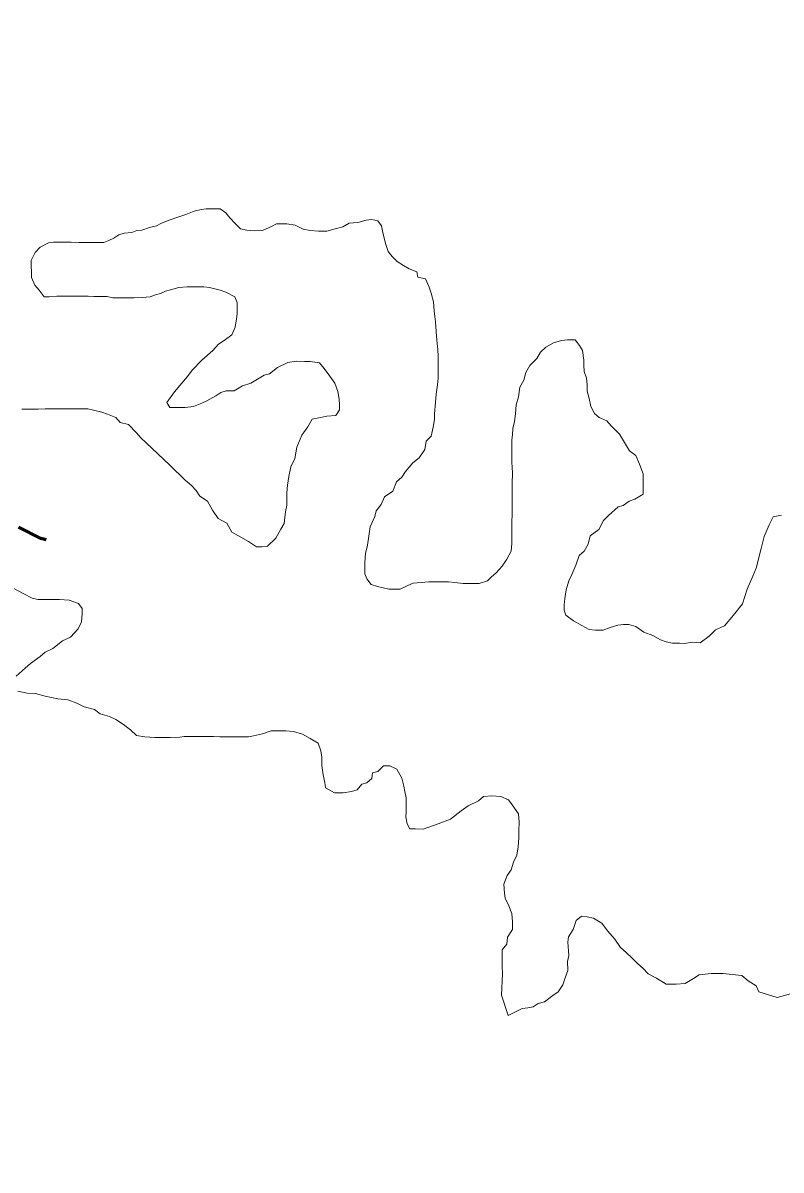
# Model space of a CAD drawing. Extents: x -1643653 to 4543381, y 1624270 to 13878484.
# Drawn here: x 614474 to 617458, y 8943403 to 8947917 of the extents above; entities that cross this region are included whole.
import ezdxf

# ---------------------------------------------------------------- set-up
doc = ezdxf.new("R2010")
doc.units = 0
doc.header["$LTSCALE"] = 160
doc.linetypes.add('LONG_DASH_SHORT_DASH', pattern=[9.9, 6, -1.2, 1.5, -1.2])
for name, color, linetype, lineweight in [('25', 7, 'Continuous', 13), ('60', 7, 'Continuous', 13), ('7', 7, 'LONG_DASH_SHORT_DASH', 60)]:
    doc.layers.add(name, color=color, linetype=linetype, lineweight=lineweight)

msp = doc.modelspace()

# ---------------------------------------------------------------- linework, layer by layer
at = {"layer": '25'}
for points in [[(615387.1, 8947099.2), (615354.6, 8947101.9), (615329.6, 8947107.1), (615309.7, 8947127.2), (615287.4, 8947149.9), (615272.6, 8947170), (615250.2, 8947185.2), (615217.6, 8947185.4), (615195.1, 8947185.6), (615175.1, 8947183.2), (615147.5, 8947175.9), (615114.9, 8947163.6), (615079.8, 8947151.3), (615049.7, 8947141.5), (615019.6, 8947129.2), (614999.6, 8947119.3), (614972, 8947111.9), (614941.9, 8947102.1), (614921.9, 8947099.8), (614901.8, 8947092.4), (614871.8, 8947090.1), (614851.7, 8947082.7), (614831.6, 8947070.3), (614811.5, 8947060.4), (614791.5, 8947053.1), (614771.4, 8947053.2), (614751.4, 8947053.3), (614726.4, 8947053.5), (614693.9, 8947053.7), (614663.9, 8947053.9), (614643.9, 8947054), (614613.9, 8947054.2), (614593.9, 8947054.4), (614573.8, 8947052), (614541.1, 8947034.6), (614522, 8947013.4), (614505.8, 8946982.9)], [(616400.3, 8946146.1), (616399.9, 8946103.6), (616399.7, 8946071), (616399.4, 8946033.5), (616399.2, 8946000.9), (616398.7, 8945935.9), (616398.4, 8945898.3), (616398.2, 8945868.3), (616395.4, 8945838.2), (616378.7, 8945806.4), (616360.5, 8945779.2), (616336.9, 8945753.8), (616317, 8945735.7), (616302.4, 8945721.1), (616269.4, 8945711.4), (616236.9, 8945711.6), (616206.9, 8945711.8), (616174.4, 8945714.5), (616149.4, 8945717.2), (616119.4, 8945717.4), (616091.9, 8945717.6), (616071.9, 8945717.7), (616041.8, 8945715.4), (616009.3, 8945713.1), (615989.2, 8945703.2), (615959.1, 8945688.4), (615934.1, 8945688.6), (615914.1, 8945688.7), (615891.6, 8945693.9), (615869.1, 8945699), (615844.2, 8945706.7), (615826.8, 8945729.3), (615819.5, 8945749.4), (615819.7, 8945771.9), (615819.8, 8945794.5), (615822.6, 8945829.5), (615830.3, 8945862), (615835.6, 8945897), (615840.9, 8945934.5), (615858.7, 8945974.5), (615863.9, 8945997), (615884.1, 8946021.9), (615896.8, 8946051.8), (615929.5, 8946074.2), (615944.8, 8946111.6), (615964.9, 8946129), (615980.1, 8946151.4), (616007.9, 8946186.3), (616033.1, 8946206.2), (616055.8, 8946238.6), (616061.1, 8946271.1), (616081.2, 8946290.9), (616089, 8946325.9), (616094.2, 8946356), (616094.4, 8946378.5), (616097.2, 8946423.5), (616100, 8946456.1), (616105.3, 8946493.6), (616108, 8946518.6), (616108.2, 8946556.2), (616108.4, 8946581.2), (616108.6, 8946603.7), (616106.3, 8946633.8), (616104, 8946653.8), (616101.7, 8946686.4), (616099.5, 8946721.4), (616097.2, 8946741.5), (616094.8, 8946761.5), (616092.5, 8946784.1), (616090.2, 8946819.1), (616080.5, 8946854.2), (616073.2, 8946876.8), (616058.4, 8946909.5), (616028.5, 8946917.2), (616023.6, 8946937.2), (615993.7, 8946950), (615971.3, 8946962.6), (615946.4, 8946977.8), (615926.5, 8946998), (615911.7, 8947018.1), (615901.9, 8947045.7), (615892.2, 8947085.8), (615884.9, 8947118.4), (615870.1, 8947138.5), (615847.6, 8947143.7), (615825.1, 8947141.3), (615792.5, 8947131.6), (615757.5, 8947129.3), (615732.3, 8947114.4), (615702.3, 8947107.1), (615669.7, 8947097.3), (615637.2, 8947097.5), (615604.7, 8947100.2), (615577.2, 8947105.4), (615544.8, 8947120.7), (615512.3, 8947125.9), (615492.3, 8947126), (615472.3, 8947126.2), (615452.2, 8947116.3), (615419.6, 8947101.5), (615387.1, 8947099.2)], [(614505.8, 8946982.9), (614507.8, 8946915.3), (614520, 8946885.2), (614537.4, 8946865.1), (614557.2, 8946839.9), (614577.2, 8946839.8), (614607.2, 8946842.1), (614627.2, 8946841.9), (614662.3, 8946841.7), (614702.3, 8946841.4), (614729.8, 8946841.3), (614752.3, 8946841.1), (614774.8, 8946841), (614804.8, 8946840.8), (614827.3, 8946835.6), (614847.3, 8946835.5), (614882.3, 8946835.2), (614909.8, 8946835.1), (614942.4, 8946837.3), (614974.9, 8946839.6), (614995, 8946847), (615015, 8946851.9), (615035.1, 8946861.8), (615055.1, 8946866.6), (615087.7, 8946876.4), (615120.2, 8946878.7), (615142.8, 8946878.6), (615185.3, 8946878.3), (615207.8, 8946875.7), (615250.2, 8946865.3), (615272.7, 8946857.7), (615307.5, 8946839.9), (615317.4, 8946817.3), (615317.2, 8946797.3), (615317, 8946772.3), (615314.4, 8946752.3), (615309.1, 8946719.8), (615296.4, 8946689.8), (615266.2, 8946667.5), (615243.6, 8946652.6), (615220.6, 8946628.4), (615178, 8946589.7), (615139.3, 8946550.8), (615120.9, 8946525.9), (615090.6, 8946491), (615070.4, 8946466.1), (615040.1, 8946423.8), (615052.4, 8946403.7), (615072.5, 8946403.5), (615092.5, 8946403.4), (615112.5, 8946403.3), (615145, 8946408.1), (615177.6, 8946420.3), (615197.7, 8946430.2), (615232.9, 8946450), (615253, 8946462.4), (615273, 8946469.8), (615305.6, 8946469.6), (615338.2, 8946489.4), (615370.8, 8946499.2), (615403.5, 8946519), (615423.6, 8946531.4), (615443.6, 8946536.3), (615476.3, 8946561.1), (615516.5, 8946580.8), (615549, 8946585.6), (615581.6, 8946585.4), (615604.1, 8946585.3), (615641.5, 8946580), (615658.9, 8946557.4), (615681.2, 8946527.2), (615701, 8946499.5), (615713.2, 8946466.9), (615718, 8946436.8), (615720.3, 8946414.3), (615720.2, 8946394.2), (615705, 8946371.8), (615670, 8946369.5), (615644.9, 8946364.7), (615612.3, 8946357.4), (615594.6, 8946327.5), (615571.8, 8946295.1), (615551.5, 8946247.6), (615543.6, 8946202.6), (615528.4, 8946170.2), (615520.6, 8946132.7), (615515.3, 8946097.7), (615512.6, 8946067.6), (615512.2, 8946020.1), (615507, 8945992.6), (615501.7, 8945947.5), (615489, 8945925.1), (615468.7, 8945890.2), (615436, 8945857.8), (615413.4, 8945855.5), (615393.4, 8945855.6), (615361.1, 8945875.9), (615331.2, 8945893.6), (615296.3, 8945913.8), (615276.6, 8945949), (615241.7, 8945966.8)], [(617459.3, 8945979.9), (617427.3, 8945973.5), (617411.3, 8945941.5), (617392.1, 8945896.7), (617392.1, 8945896.7), (617379.3, 8945848.8), (617379.3, 8945848.8), (617379.3, 8945848.8), (617360.1, 8945772), (617360.1, 8945772), (617347.3, 8945740.1), (617325, 8945688.9), (617305.8, 8945631.4), (617270.6, 8945586.6), (617235.4, 8945545), (617200.2, 8945529), (617174.6, 8945503.5), (617139.4, 8945477.9), (617108, 8945480.5), (617078, 8945475.7), (617058, 8945475.8), (617030.4, 8945476), (617005.5, 8945481.2), (616983, 8945488.9), (616953.1, 8945506.6), (616918.2, 8945519.3), (616885.9, 8945542.1), (616858.4, 8945549.8), (616838.4, 8945549.9), (616815.9, 8945547.6), (616785.8, 8945537.7), (616758.2, 8945527.9), (616728.2, 8945528.1), (616703.2, 8945530.8), (616673.3, 8945546), (616640.9, 8945563.7), (616611.1, 8945586.5), (616603.8, 8945606.5), (616603.9, 8945626.6), (616606.6, 8945651.6), (616611.9, 8945686.6), (616622.1, 8945721.6), (616634.8, 8945746.5), (616650.1, 8945784), (616662.9, 8945821.4), (616683.1, 8945838.8), (616698.3, 8945866.3), (616706, 8945898.8), (616741.2, 8945923.6), (616759, 8945958.5), (616779.2, 8945978.4), (616816.9, 8946013.2), (616837, 8946018.1), (616859.6, 8946035.4), (616882.2, 8946042.8), (616914.8, 8946062.6), (616915.1, 8946095.2), (616915.2, 8946115.2), (616915.5, 8946142.7), (616900.7, 8946180.4), (616886, 8946215.5), (616861.1, 8946233.2), (616841.4, 8946265.9), (616821.6, 8946298.6), (616789.3, 8946331.3), (616772, 8946351.5), (616742.1, 8946364.2), (616724.1, 8946380.6), (616709.6, 8946407.2), (616702.3, 8946438.7), (616695, 8946467.7), (616695, 8946494.4), (616692.6, 8946518.6), (616682.9, 8946545.2), (616681.1, 8946569.9), (616681.3, 8946589.9), (616676.5, 8946627.5), (616664.2, 8946647.6), (616646.9, 8946670.2), (616616.8, 8946670.4), (616594.3, 8946668.1), (616561.7, 8946658.3), (616531.6, 8946641), (616511.4, 8946621.1), (616496.2, 8946596.1), (616468.5, 8946568.8), (616453.3, 8946541.3), (616445.6, 8946511.4), (616430.3, 8946483.9), (616425.1, 8946446.4), (616414.8, 8946413.9), (616412, 8946378.9), (616409.3, 8946348.9), (616401.6, 8946321.4), (616401.4, 8946296.3), (616398.8, 8946276.3), (616398.5, 8946246.3), (616398.3, 8946218.8), (616398.1, 8946188.7), (616400.3, 8946146.1)], [(615241.7, 8945966.8), (615219.4, 8945999.5), (615199.7, 8946034.7), (615169.8, 8946054.9), (615155, 8946077.5), (615135.2, 8946097.7), (615112.8, 8946117.9), (615052.1, 8946177.5), (614980.5, 8946243.3), (614938.2, 8946284.1), (614920.8, 8946304.2), (614888.5, 8946337), (614856.1, 8946344.7), (614838.7, 8946364.9), (614806.3, 8946377.6), (614783.8, 8946385.3), (614751.4, 8946393), (614728.9, 8946398.1), (614706.4, 8946398.3), (614686.4, 8946398.4), (614661.4, 8946398.6), (614631.4, 8946398.8), (614598.9, 8946399), (614561.4, 8946399.2), (614533.8, 8946396.9), (614501.3, 8946397.1), (614468.8, 8946397.4)], [(614437.7, 8945692), (614475, 8945671.7), (614509.9, 8945653.9), (614532.4, 8945648.8), (614559.9, 8945648.6), (614584.9, 8945648.4), (614617.4, 8945648.2), (614654.9, 8945645.5), (614692.3, 8945632.7), (614707.2, 8945612.6), (614707, 8945592.6), (614704.3, 8945560), (614691.6, 8945532.6), (614661.3, 8945500.2), (614628.7, 8945485.4), (614590.9, 8945455.6), (614560.8, 8945440.8), (614540.7, 8945423.4), (614502.9, 8945396.1), (614482.8, 8945378.7), (614447.5, 8945346.4)], [(614453.5, 8945287.8), (614490.8, 8945280.3), (614523.2, 8945277.8), (614560.6, 8945267.9), (614610.5, 8945257.9), (614650.3, 8945252.9), (614685.2, 8945240.5), (614715.1, 8945225.5), (614755, 8945215.6), (614777.5, 8945198.2), (614814.8, 8945188.2), (614839.8, 8945175.7), (614869.7, 8945155.8)], [(614869.7, 8945155.8), (614897.1, 8945135.9), (614921, 8945113), (614953.4, 8945107.8), (614993.4, 8945105), (615020.9, 8945104.8), (615053.5, 8945104.6), (615073.5, 8945104.4), (615108.5, 8945109.2), (615128.5, 8945109.1), (615171, 8945108.8), (615191, 8945108.7), (615223.6, 8945108.5), (615248.6, 8945108.3), (615286.1, 8945108.1), (615311.1, 8945107.9), (615361.1, 8945107.6), (615381.2, 8945112.4), (615416.2, 8945119.7), (615451.3, 8945132), (615488.8, 8945131.7), (615508.9, 8945131.6), (615538.8, 8945128.9), (615573.8, 8945118.7), (615603.7, 8945100.9), (615636.1, 8945083.2), (615645.8, 8945053.1), (615650.6, 8945028), (615650.4, 8944995.5), (615655.1, 8944957.9), (615662.4, 8944927.8), (615664.7, 8944907.8), (615699.6, 8944887.5), (615734.6, 8944887.3), (615767.2, 8944892.1), (615789.7, 8944899.4), (615807.4, 8944921.8), (615827.4, 8944926.7), (615847.6, 8944944.1), (615850.3, 8944966.6), (615870.3, 8944971.5), (615893, 8944993.9), (615918, 8944993.7), (615945.4, 8944981), (615965.2, 8944945.8), (615972.4, 8944913.2), (615977.2, 8944893.2), (615982.1, 8944868.1), (615981.9, 8944845.6), (615981.7, 8944813), (615981.5, 8944793), (615986.3, 8944765.4), (615996.1, 8944745.3), (616018.7, 8944745.2), (616048.7, 8944745), (616107.6, 8944765.7), (616107.6, 8944765.7), (616107.6, 8944765.7), (616156.5, 8944784.3), (616199.3, 8944816.6), (616226.9, 8944836.4), (616267.1, 8944856.2), (616287.2, 8944873.6), (616319.8, 8944875.9), (616354.8, 8944873.2), (616384.7, 8944860.4), (616399.5, 8944840.3), (616424.3, 8944805.1), (616426.5, 8944772.5), (616426.3, 8944737.5), (616426.1, 8944710), (616423.3, 8944674.9), (616418, 8944642.4), (616405.3, 8944615), (616395.1, 8944585), (616379.9, 8944562.6), (616367.1, 8944527.6), (616369.4, 8944492.5), (616371.7, 8944472.5), (616386.5, 8944442.3), (616398.8, 8944412.2), (616401, 8944379.7), (616400.8, 8944349.6), (616380.6, 8944319.7), (616377.9, 8944292.2), (616360.2, 8944269.8), (616359.9, 8944237.2), (616359.7, 8944204.7), (616362, 8944174.6), (616357.8, 8944091.2), (616357.8, 8944091.2), (616384, 8944011.3), (616384, 8944011.3)], [(616384, 8944011.3), (616439.2, 8944038.5), (616461.8, 8944040.9), (616481.8, 8944045.7), (616501.9, 8944058.1), (616527, 8944065.5), (616559.7, 8944090.3), (616581, 8944103.8), (616598.9, 8944132.4), (616607.9, 8944159.2), (616618.6, 8944187.8), (616616.8, 8944223.5), (616622.2, 8944246.8), (616618.8, 8944300.2), (616618.8, 8944300.2), (616621.5, 8944320.2), (616639.2, 8944350.1), (616652, 8944385.1), (616672.1, 8944402.5), (616694.6, 8944399.8), (616719.6, 8944394.7), (616751.9, 8944374.4), (616774.2, 8944344.2), (616804, 8944311.5), (616826.2, 8944278.8), (616848.6, 8944258.6), (616873.4, 8944235.9), (616893.3, 8944215.8), (616915.6, 8944195.6), (616935.5, 8944175.4), (616967.9, 8944157.7), (617005.2, 8944134.9), (617025.2, 8944134.8), (617045.2, 8944134.7), (617080.3, 8944136.9), (617112.9, 8944156.7), (617135.6, 8944171.6), (617183.1, 8944176.3), (617230.6, 8944176), (617265.6, 8944173.2), (617303.1, 8944168), (617328, 8944147.8), (617360.3, 8944127.6), (617370.2, 8944105), (617442.5, 8944081.9)], [(617442.5, 8944081.9), (617495.1, 8944096.6)]]:
    msp.add_lwpolyline(points, dxfattribs=at)
at = {"layer": '60', "lineweight": 25}
msp.add_spline([(814781, 9009175.5), (814787.2, 9009173.4), (814796.9, 9009173.4), (814799.4, 9009172.4), (814805.1, 9009174.5), (814805.6, 9009176.5), (814811.7, 9009179.5), (814811.7, 9009179.5), (814801.5, 9009181), (814790.7, 9009181.5), (814784.1, 9009183.1), (814777.4, 9009185.1), (814778.4, 9009175.5)], degree=3, dxfattribs=at)
at = {"layer": '7'}
msp.add_lwpolyline([(614564.6, 8945883.7), (614543.8, 8945887.9), (614456.6, 8945933.4)], dxfattribs=at)

doc.saveas('drawing.dxf')
